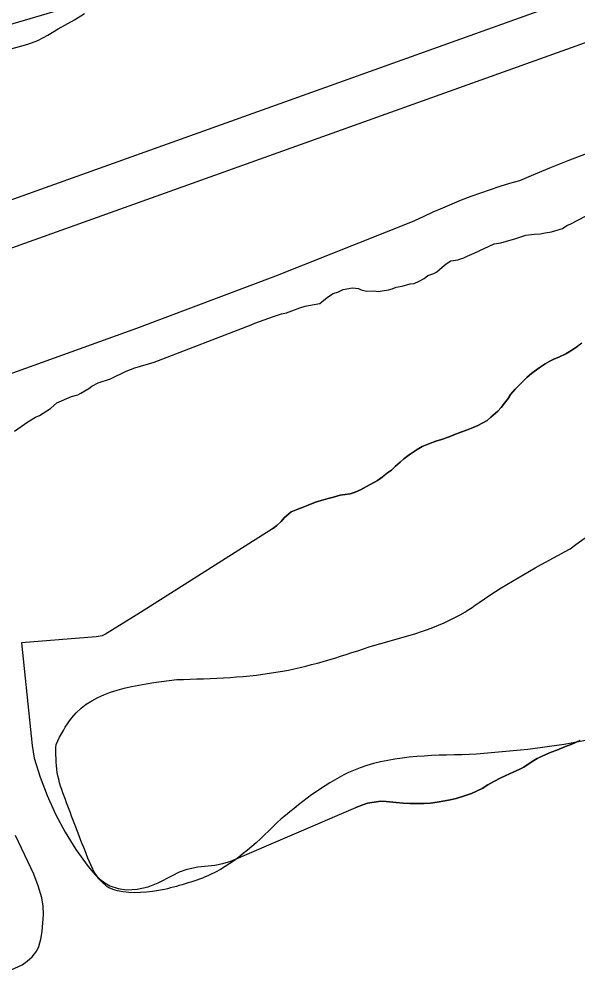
# Model space of a CAD drawing. Extents: x 3177385 to 3215275, y 903885 to 929304.
# Drawn here: x 3186093 to 3186459, y 913095 to 913719 of the extents above; entities that cross this region are included whole.
import ezdxf

# ---------------------------------------------------------------- set-up
doc = ezdxf.new("R2010")
doc.units = 0
for name, color, linetype in [('V-BORW-LINE', 7, 'Continuous'), ('V-LEVE-TOET', 7, 'Continuous'), ('V-SITE-VEGE', 7, 'Continuous'), ('V-SURV-LINE', 7, 'Continuous'), ('V-TOPO-SHOR', 7, 'Continuous')]:
    doc.layers.add(name, color=color, linetype=linetype)

msp = doc.modelspace()

# ---------------------------------------------------------------- linework, layer by layer
at = {"layer": 'V-BORW-LINE'}
for points in [[(3186453.95, 913371.51), (3186516.91, 913400.94), (3186534.75, 913398.77)], [(3186389.77, 913333.08), (3186394.18, 913336.21), (3186453.95, 913371.51)], [(3186325.96, 913308.37), (3186385.22, 913330.21), (3186389.77, 913333.08)], [(3186196.18, 913285.7), (3186265.38, 913291.22), (3186325.96, 913308.37)], [(3186117, 913243.24), (3186127.28, 913260.67), (3186196.18, 913285.7)], [(3186502.06, 913255.68), (3186464.08, 913245.86), (3186387.78, 913236.52)], [(3186123.11, 913207.16), (3186117.78, 913224.79), (3186117, 913243.24)], [(3186387.78, 913236.52), (3186311.87, 913226.09), (3186264.42, 913194.35)], [(3186136.95, 913171.05), (3186129.69, 913189.55), (3186123.11, 913207.16)], [(3186264.42, 913194.35), (3186218.29, 913157.9), (3186188.06, 913148.06)], [(3186151.56, 913149.15), (3186146.8, 913153.21), (3186136.95, 913171.05)], [(3186188.06, 913148.06), (3186157.27, 913147.25), (3186151.56, 913149.15)]]:
    msp.add_spline(points, degree=3, dxfattribs=at)
at = {"layer": 'V-LEVE-TOET'}
for points in [[(3186060.56, 913707.51), (3186128.27, 913727.6), (3186195.55, 913749.08), (3186217.17, 913756.31), (3186257.29, 913766.42), (3186296.99, 913778.07), (3186304.95, 913780.61)], [(3186464.48, 913630.42), (3186452.34, 913625.86), (3186440.27, 913621.1), (3186428.29, 913616.12), (3186420.71, 913612.85), (3186420.71, 913612.85), (3186414.27, 913610.99), (3186407.85, 913609.02), (3186401.47, 913606.94), (3186395.12, 913604.75), (3186388.82, 913602.46), (3186382.55, 913600.05), (3186376.33, 913597.54), (3186370.15, 913594.91), (3186364.02, 913592.19), (3186357.94, 913589.35), (3186351.9, 913586.42), (3186351.45, 913586.19)], [(3186351.45, 913586.19), (3186260.85, 913550.26), (3186169.67, 913515.83), (3186077.94, 913482.89)]]:
    msp.add_lwpolyline(points, dxfattribs=at)
at = {"layer": 'V-SITE-VEGE'}
for p, q in [((3186454.39, 913584.44), (3186464.02, 913589.57)), ((3186434.43, 913578.01), (3186437.49, 913578.7)), ((3186437.49, 913578.7), (3186441.7, 913579.38)), ((3186441.7, 913579.38), (3186448.99, 913581.51)), ((3186448.99, 913581.51), (3186451.7, 913583.35)), ((3186451.7, 913583.35), (3186454.39, 913584.44)), ((3186408.39, 913572.08), (3186418.35, 913574.92)), ((3186418.35, 913574.92), (3186424.88, 913577.07)), ((3186424.88, 913577.07), (3186430.23, 913577.71)), ((3186430.23, 913577.71), (3186434.43, 913578.01)), ((3186391.09, 913565.21), (3186404.18, 913571.41)), ((3186404.18, 913571.41), (3186408.39, 913572.08)), ((3186372.65, 913558.36), (3186375.74, 913560.2)), ((3186375.74, 913560.2), (3186380.33, 913560.86)), ((3186380.33, 913560.86), (3186384.17, 913562.31)), ((3186384.17, 913562.31), (3186386.48, 913563.4)), ((3186386.48, 913563.4), (3186391.09, 913565.21)), ((3186366.44, 913553.16), (3186368.38, 913554.64)), ((3186368.38, 913554.64), (3186369.93, 913556.13)), ((3186369.93, 913556.13), (3186372.65, 913558.36)), ((3186354.87, 913546.92), (3186358.34, 913548.75)), ((3186358.34, 913548.75), (3186360.67, 913550.61)), ((3186360.67, 913550.61), (3186364.51, 913552.05)), ((3186364.51, 913552.05), (3186366.44, 913553.16)), ((3186302.13, 913540.04), (3186305.21, 913541.5)), ((3186305.21, 913541.5), (3186311.33, 913542.51)), ((3186311.33, 913542.51), (3186315.13, 913542.05)), ((3186315.13, 913542.05), (3186317.02, 913541.25)), ((3186317.02, 913541.25), (3186320.44, 913540.41)), ((3186330.73, 913540.58), (3186334.93, 913541.25)), ((3186334.93, 913541.25), (3186337.24, 913541.96)), ((3186337.24, 913541.96), (3186339.93, 913543.05)), ((3186339.93, 913543.05), (3186343.75, 913543.73)), ((3186343.75, 913543.73), (3186349.12, 913545.14)), ((3186349.12, 913545.14), (3186351.79, 913545.46)), ((3186351.79, 913545.46), (3186354.87, 913546.92)), ((3186289.77, 913532.3), (3186294.81, 913536.39)), ((3186294.81, 913536.39), (3186298.68, 913538.97)), ((3186298.68, 913538.97), (3186302.13, 913540.04)), ((3186320.44, 913540.41), (3186325.39, 913540.69)), ((3186325.39, 913540.69), (3186328.05, 913540.25)), ((3186328.05, 913540.25), (3186330.73, 913540.58)), ((3186267.92, 913526.29), (3186276.75, 913529.53)), ((3186276.75, 913529.53), (3186280.21, 913530.6)), ((3186280.21, 913530.6), (3186282.5, 913530.93)), ((3186282.5, 913530.93), (3186289.77, 913532.3)), ((3186247.19, 913519.49), (3186259.48, 913523.8)), ((3186259.48, 913523.8), (3186261.4, 913524.52)), ((3186261.4, 913524.52), (3186264.85, 913525.59)), ((3186264.85, 913525.59), (3186267.92, 913526.29)), ((3186181.4, 913493.82), (3186244.88, 913518.39)), ((3186244.88, 913518.39), (3186247.19, 913519.49)), ((3186459.04, 913504.32), (3186454.39, 913501.36)), ((3186461.48, 913506.23), (3186459.04, 913504.32)), ((3186451.07, 913499.25), (3186446.44, 913497.16)), ((3186454.39, 913501.36), (3186451.07, 913499.25)), ((3186168.58, 913490.13), (3186181.4, 913493.82)), ((3186437.61, 913492.77), (3186433.62, 913490.23)), ((3186440.7, 913494.45), (3186437.61, 913492.77)), ((3186443.58, 913496.13), (3186440.7, 913494.45)), ((3186446.44, 913497.16), (3186443.58, 913496.13)), ((3186152.72, 913482.83), (3186162.95, 913488.04)), ((3186162.95, 913488.04), (3186168.58, 913490.13)), ((3186428.52, 913486.41), (3186425.85, 913484.06)), ((3186433.62, 913490.23), (3186428.52, 913486.41)), ((3186140.43, 913478.13), (3186144.52, 913480.21)), ((3186144.52, 913480.21), (3186152.72, 913482.83)), ((3186420.72, 913478.93), (3186417.82, 913476.15)), ((3186425.85, 913484.06), (3186420.72, 913478.93)), ((3186131.23, 913472.42), (3186133.28, 913473.46)), ((3186133.28, 913473.46), (3186138.39, 913476.57)), ((3186138.39, 913476.57), (3186140.43, 913478.13)), ((3186414.91, 913472.72), (3186413.32, 913469.92)), ((3186417.82, 913476.15), (3186414.91, 913472.72)), ((3186113.33, 913463.57), (3186117.41, 913467.19)), ((3186117.41, 913467.19), (3186127.13, 913471.36)), ((3186127.13, 913471.36), (3186131.23, 913472.42)), ((3186410.85, 913466.92), (3186408.61, 913464.12)), ((3186413.32, 913469.92), (3186410.85, 913466.92)), ((3186106.17, 913458.89), (3186113.33, 913463.57)), ((3186406.6, 913461.76), (3186401.92, 913457.71)), ((3186408.61, 913464.12), (3186406.6, 913461.76)), ((3186089.81, 913448.51), (3186098.5, 913454.73)), ((3186098.5, 913454.73), (3186103.61, 913457.85)), ((3186103.61, 913457.85), (3186106.17, 913458.89)), ((3186396.6, 913454.11), (3186393.51, 913452.22)), ((3186399.48, 913455.58), (3186396.6, 913454.11)), ((3186401.92, 913457.71), (3186399.48, 913455.58)), ((3186382.28, 913447.87), (3186377.66, 913446.22)), ((3186386.02, 913449.32), (3186382.28, 913447.87)), ((3186390.42, 913450.97), (3186386.02, 913449.32)), ((3186393.51, 913452.22), (3186390.42, 913450.97)), ((3186365.78, 913442.11), (3186361.37, 913440.23)), ((3186369.51, 913443.12), (3186365.78, 913442.11)), ((3186374.57, 913444.98), (3186369.51, 913443.12)), ((3186377.66, 913446.22), (3186374.57, 913444.98)), ((3186353.65, 913436.47), (3186350.99, 913434.78)), ((3186356.97, 913438.58), (3186353.65, 913436.47)), ((3186361.37, 913440.23), (3186356.97, 913438.58)), ((3186345, 913430.54), (3186342.55, 913428.19)), ((3186348.33, 913433.09), (3186345, 913430.54)), ((3186350.99, 913434.78), (3186348.33, 913433.09)), ((3186336.77, 913423.07), (3186333.89, 913420.95)), ((3186339.44, 913425.63), (3186336.77, 913423.07)), ((3186342.55, 913428.19), (3186339.44, 913425.63)), ((3186330.77, 913418.39), (3186327.67, 913416.28)), ((3186333.89, 913420.95), (3186330.77, 913418.39)), ((3186316.62, 913410.18), (3186313.09, 913408.51)), ((3186320.38, 913412.28), (3186316.62, 913410.18)), ((3186323.25, 913413.75), (3186320.38, 913412.28)), ((3186327.67, 913416.28), (3186323.25, 913413.75)), ((3186295.32, 913404.52), (3186290.7, 913403.09)), ((3186298.83, 913405.32), (3186295.32, 913404.52)), ((3186303.22, 913406.53), (3186298.83, 913405.32)), ((3186306.51, 913407.12), (3186303.22, 913406.53)), ((3186309.79, 913407.48), (3186306.51, 913407.12)), ((3186313.09, 913408.51), (3186309.79, 913407.48)), ((3186279.04, 913398.75), (3186275.52, 913397.52)), ((3186282.12, 913400), (3186279.04, 913398.75)), ((3186286.97, 913402.08), (3186282.12, 913400)), ((3186290.7, 913403.09), (3186286.97, 913402.08)), ((3186266.44, 913391.81), (3186264.43, 913389.45)), ((3186271.11, 913395.65), (3186266.44, 913391.81)), ((3186275.52, 913397.52), (3186271.11, 913395.65)), ((3186261.75, 913386.67), (3186258.86, 913384.55)), ((3186264.43, 913389.45), (3186261.75, 913386.67)), ((3186258.86, 913384.55), (3186172.25, 913329.73)), ((3186172.25, 913329.73), (3186149.42, 913315.44)), ((3186143.29, 913313.85), (3186094.28, 913309.77)), ((3186147.11, 913314.44), (3186143.29, 913313.85)), ((3186149.42, 913315.44), (3186147.11, 913314.44)), ((3186094.28, 913309.77), (3186101.29, 913242.59)), ((3186101.29, 913242.59), (3186102.73, 913234.15)), ((3186445.1, 913239.52), (3186450.82, 913241.8)), ((3186450.82, 913241.8), (3186455.01, 913243.46)), ((3186455.01, 913243.46), (3186460.3, 913245.74)), ((3186432.31, 913233.89), (3186436.07, 913235.78)), ((3186436.07, 913235.78), (3186441.57, 913238.06)), ((3186441.57, 913238.06), (3186445.1, 913239.52)), ((3186102.73, 913234.15), (3186106.5, 913221.81)), ((3186423.46, 913228.19), (3186429, 913232)), ((3186429, 913232), (3186432.31, 913233.89)), ((3186408.46, 913221.3), (3186417.06, 913225.27)), ((3186417.06, 913225.27), (3186420.59, 913226.72)), ((3186420.59, 913226.72), (3186423.46, 913228.19)), ((3186106.5, 913221.81), (3186111.23, 913209.69)), ((3186400.06, 913216.67), (3186403.82, 913218.78)), ((3186403.82, 913218.78), (3186408.46, 913221.3)), ((3186383.97, 913209.37), (3186389.25, 913211.01)), ((3186389.25, 913211.01), (3186396.3, 913214.35)), ((3186396.3, 913214.35), (3186400.06, 913216.67)), ((3186111.23, 913209.69), (3186116.66, 913197.5)), ((3186318.12, 913203.57), (3186321.2, 913204.6)), ((3186321.2, 913204.6), (3186325.58, 913205.38)), ((3186325.58, 913205.38), (3186329.74, 913205.94)), ((3186329.74, 913205.94), (3186333.23, 913205.87)), ((3186333.23, 913205.87), (3186339.98, 913205.07)), ((3186339.98, 913205.07), (3186344.56, 913204.76)), ((3186344.56, 913204.76), (3186349.14, 913204.44)), ((3186349.14, 913204.44), (3186354.82, 913204.54)), ((3186354.82, 913204.54), (3186358.32, 913204.46)), ((3186358.32, 913204.46), (3186362.47, 913204.59)), ((3186362.47, 913204.59), (3186366.85, 913205.37)), ((3186366.85, 913205.37), (3186371.89, 913206.14)), ((3186371.89, 913206.14), (3186375.18, 913206.94)), ((3186375.18, 913206.94), (3186379.13, 913207.73)), ((3186379.13, 913207.73), (3186383.97, 913209.37)), ((3186231.5, 913166.72), (3186313.5, 913201.92)), ((3186313.5, 913201.92), (3186318.12, 913203.57)), ((3186116.66, 913197.5), (3186122.88, 913185.71)), ((3186122.88, 913185.71), (3186130.06, 913174.22)), ((3186102.46, 913158.02), (3186090.32, 913183.38)), ((3186130.06, 913174.22), (3186138.01, 913163.2)), ((3186138.01, 913163.2), (3186142.9, 913157.43)), ((3186197.97, 913159.62), (3186202.86, 913161.42)), ((3186202.86, 913161.42), (3186209.98, 913162.87)), ((3186209.98, 913162.87), (3186220.96, 913164.08)), ((3186220.96, 913164.08), (3186226.34, 913165.04)), ((3186226.34, 913165.04), (3186231.5, 913166.72)), ((3186105.32, 913150.39), (3186102.46, 913158.02)), ((3186142.9, 913157.43), (3186145.7, 913154.85)), ((3186145.7, 913154.85), (3186148.92, 913152.44)), ((3186183.84, 913152.46), (3186193.24, 913157.35)), ((3186193.24, 913157.35), (3186197.97, 913159.62)), ((3186107.66, 913142.61), (3186105.32, 913150.39)), ((3186148.92, 913152.44), (3186152.35, 913150.49)), ((3186152.35, 913150.49), (3186157.67, 913148.66)), ((3186157.67, 913148.66), (3186163.13, 913147.92)), ((3186170.24, 913148.19), (3186177.29, 913149.77)), ((3186177.29, 913149.77), (3186183.84, 913152.46)), ((3186108.62, 913137.17), (3186107.66, 913142.61)), ((3186163.13, 913147.92), (3186170.24, 913148.19)), ((3186108.8, 913131.61), (3186108.62, 913137.17)), ((3186107.82, 913120.46), (3186108.8, 913131.61)), ((3186107.06, 913115.55), (3186107.82, 913120.46)), ((3186105.75, 913110.78), (3186107.06, 913115.55)), ((3186101.41, 913104.01), (3186104.31, 913107.75)), ((3186104.31, 913107.75), (3186105.75, 913110.78)), ((3186087.65, 913095.29), (3186094.73, 913098.76)), ((3186094.73, 913098.76), (3186098.12, 913101.11)), ((3186098.12, 913101.11), (3186101.41, 913104.01))]:
    msp.add_line(p, q, dxfattribs=at)
msp.add_lwpolyline([(3186082.74, 913698.02), (3186098.47, 913702.28), (3186105.09, 913704.81), (3186111.7, 913708.18), (3186118.31, 913712.37), (3186129.06, 913718.26), (3186135.66, 913722.45)], dxfattribs=at)
at = {"layer": 'V-SURV-LINE'}
for points in [[(3185491.59, 913386.99), (3187991.64, 914282.46)], [(3188001.76, 914254.22), (3185501.71, 913358.75)]]:
    msp.add_lwpolyline(points, dxfattribs=at)
at = {"layer": 'V-TOPO-SHOR'}
for points in [[(3186258.86, 913384.55), (3186261.75, 913386.67), (3186264.43, 913389.45), (3186266.44, 913391.81), (3186271.11, 913395.65), (3186275.52, 913397.52), (3186279.04, 913398.75), (3186282.12, 913400), (3186286.97, 913402.08), (3186290.7, 913403.09), (3186295.32, 913404.52), (3186298.83, 913405.32), (3186303.22, 913406.53), (3186306.51, 913407.12), (3186309.79, 913407.48), (3186313.09, 913408.51), (3186316.62, 913410.18), (3186320.38, 913412.28), (3186323.25, 913413.75), (3186327.67, 913416.28), (3186330.77, 913418.39), (3186333.88, 913420.95), (3186336.77, 913423.07), (3186339.44, 913425.63), (3186342.55, 913428.19), (3186345, 913430.54), (3186348.33, 913433.09), (3186350.99, 913434.78), (3186353.65, 913436.47), (3186356.97, 913438.58), (3186361.37, 913440.23), (3186365.78, 913442.11), (3186369.51, 913443.12), (3186374.57, 913444.98), (3186377.66, 913446.22), (3186382.28, 913447.87), (3186386.02, 913449.32), (3186390.43, 913450.97), (3186393.51, 913452.22), (3186396.6, 913454.11), (3186399.48, 913455.58), (3186401.92, 913457.71), (3186406.6, 913461.76), (3186408.61, 913464.12), (3186410.85, 913466.91), (3186413.32, 913469.92), (3186414.91, 913472.72), (3186417.82, 913476.15), (3186420.72, 913478.93), (3186425.85, 913484.06), (3186428.52, 913486.41), (3186433.62, 913490.23), (3186437.61, 913492.77), (3186440.7, 913494.45), (3186443.58, 913496.13), (3186446.44, 913497.16), (3186451.07, 913499.25), (3186454.39, 913501.36), (3186459.04, 913504.32)], [(3186258.86, 913384.55), (3186172.26, 913329.73), (3186149.42, 913315.44), (3186147.11, 913314.44), (3186143.29, 913313.85), (3186094.28, 913309.77)], [(3186094.28, 913309.77), (3186101.29, 913242.59), (3186102.73, 913234.15), (3186106.5, 913221.81), (3186111.23, 913209.69), (3186116.66, 913197.5), (3186122.88, 913185.71), (3186130.06, 913174.23), (3186138.01, 913163.2), (3186142.9, 913157.43), (3186145.7, 913154.85), (3186148.92, 913152.44), (3186152.35, 913150.49), (3186157.67, 913148.66), (3186163.13, 913147.92), (3186170.24, 913148.19), (3186177.29, 913149.77), (3186183.84, 913152.46), (3186193.24, 913157.35), (3186197.97, 913159.62), (3186202.86, 913161.42), (3186209.98, 913162.86), (3186220.95, 913164.08), (3186226.34, 913165.04), (3186231.5, 913166.72), (3186313.5, 913201.92)], [(3186460.3, 913245.74), (3186455.01, 913243.46), (3186450.82, 913241.8), (3186445.1, 913239.52), (3186441.57, 913238.06), (3186436.07, 913235.78), (3186432.31, 913233.89), (3186429, 913232), (3186423.46, 913228.19), (3186420.59, 913226.72), (3186417.06, 913225.27), (3186408.46, 913221.3), (3186403.82, 913218.78), (3186400.06, 913216.67), (3186396.3, 913214.35), (3186389.25, 913211.01), (3186383.97, 913209.37), (3186379.13, 913207.73), (3186375.18, 913206.94), (3186371.89, 913206.14), (3186366.85, 913205.37), (3186362.47, 913204.59), (3186358.32, 913204.46)], [(3186358.32, 913204.46), (3186354.82, 913204.54), (3186349.14, 913204.44), (3186344.56, 913204.76), (3186339.98, 913205.07), (3186333.23, 913205.87), (3186329.74, 913205.94), (3186325.58, 913205.38), (3186321.2, 913204.6), (3186318.12, 913203.57), (3186313.5, 913201.92)], [(3186087.65, 913095.29), (3186094.73, 913098.76), (3186098.12, 913101.11), (3186101.41, 913104.01), (3186104.31, 913107.76), (3186105.75, 913110.78), (3186107.06, 913115.55), (3186107.82, 913120.46), (3186108.8, 913131.61), (3186108.62, 913137.17), (3186107.67, 913142.61), (3186105.32, 913150.39), (3186102.46, 913158.02), (3186090.32, 913183.38)]]:
    msp.add_lwpolyline(points, dxfattribs=at)

doc.saveas('drawing.dxf')
